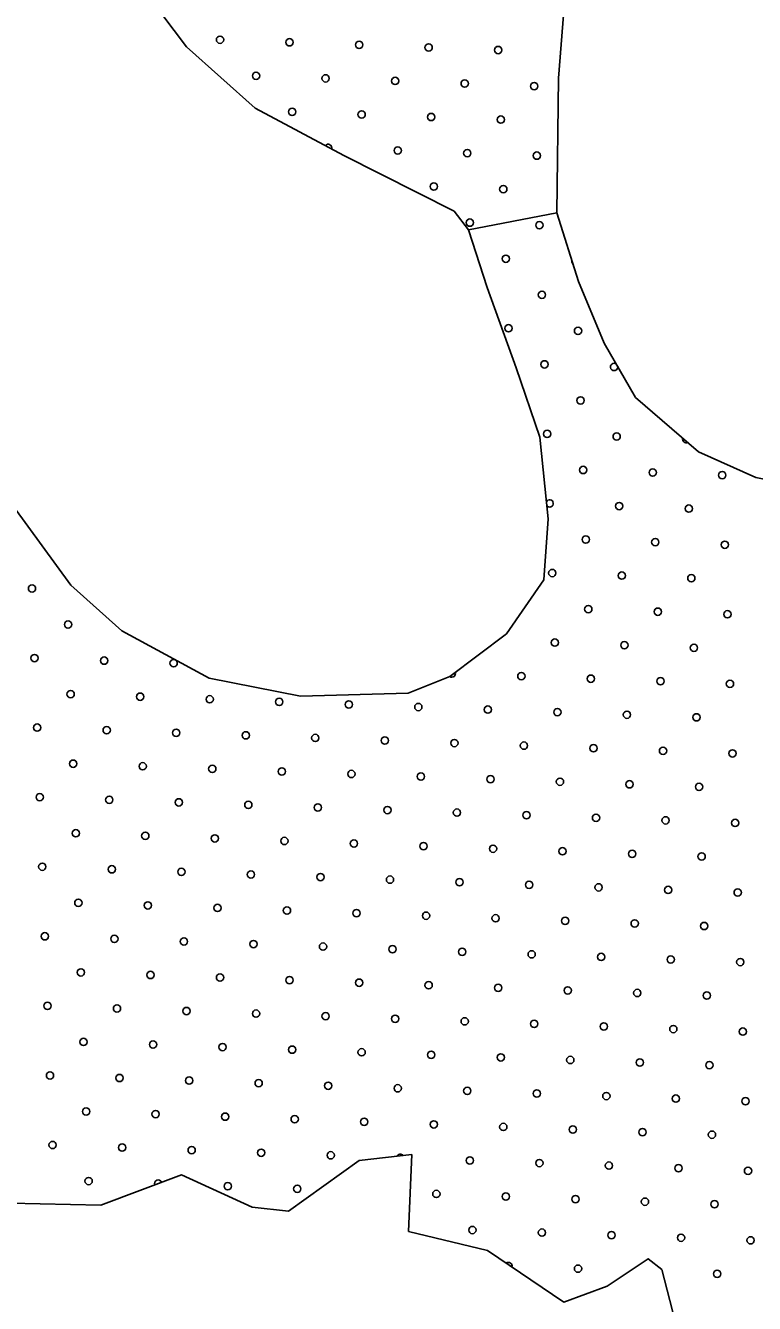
# Model space of a CAD drawing. Extents: x 1612280 to 1883141, y 560852 to 780851.
# Drawn here: x 1808672 to 1810785, y 629595 to 633298 of the extents above; entities that cross this region are included whole.
import ezdxf

# ---------------------------------------------------------------- set-up
doc = ezdxf.new("R2010")
doc.units = 0
doc.layers.add('DESIGN - SCRATCH - User 1', color=7, linetype='Continuous')
doc.layers.add('DESIGN - TRAFFIC CONTROL PERMANENT - Pavement Marking Text', color=7, linetype='Continuous')

msp = doc.modelspace()

# ---------------------------------------------------------------- linework, layer by layer
at = {"layer": 'DESIGN - SCRATCH - User 1'}
for points in [[(1808019.3, 633857.1), (1807920.7, 633647.2), (1807896.7, 633426.5), (1807884.6, 633045.1), (1807944.8, 632768.2), (1808025, 632527.3), (1808149.4, 632342.7), (1808293.8, 632178.1), (1808462.3, 632057.7), (1808594.6, 631961.4), (1808803.2, 631676.4), (1808951.7, 631543.9), (1809204.4, 631407.4), (1809469.1, 631355.3), (1809782, 631363.3), (1809902.4, 631411.5), (1810066.8, 631535.9), (1810175.1, 631692.4), (1810187.2, 631869), (1810163.1, 632105.9), (1810094.9, 632306.6), (1810010.7, 632539.4), (1809956, 632706.1), (1810213, 632755.9)], [(1808019.3, 633857.1), (1807920.7, 633647.2), (1807896.7, 633426.5), (1807884.6, 633045.1), (1807944.8, 632768.2), (1808025, 632527.3), (1808149.4, 632342.7), (1808293.8, 632178.1), (1808462.3, 632057.7), (1808594.6, 631961.4), (1808803.2, 631676.4), (1808951.7, 631543.9), (1809204.4, 631407.4), (1809469.1, 631355.3), (1809782, 631363.3), (1809902.4, 631411.5), (1810066.8, 631535.9), (1810175.1, 631692.4), (1810187.2, 631869), (1810163.1, 632105.9), (1810094.9, 632306.6), (1810010.7, 632539.4), (1809956, 632706.1), (1810213, 632755.9)], [(1810237.9, 633403.1), (1810217.2, 633145.9), (1810213, 632755.9), (1809956, 632706.1), (1809914.5, 632760.1), (1809595.3, 632921.9), (1809338.2, 633058.8), (1809139.2, 633237.2), (1808957.6, 633478.5)], [(1810237.9, 633403.1), (1810217.2, 633145.9), (1810213, 632755.9), (1809956, 632706.1), (1809914.5, 632760.1), (1809595.3, 632921.9), (1809338.2, 633058.8), (1809139.2, 633237.2), (1808957.6, 633478.5)], [(1810213, 632755.9), (1810275.2, 632556.8), (1810349.8, 632378.4), (1810441, 632220.7), (1810623.5, 632063.1), (1810789.3, 631988.4), (1811013.2, 631942.8), (1811224.6, 631963.5), (1811315.9, 632075.5), (1811328.3, 632212.4), (1811353.2, 632760.1), (1811257.8, 632950.9), (1811270.2, 633054.6), (1811195.6, 633216.4), (1810967.6, 633340.9)], [(1810213, 632755.9), (1810275.2, 632556.8), (1810349.8, 632378.4), (1810441, 632220.7), (1810623.5, 632063.1), (1810789.3, 631988.4), (1811013.2, 631942.8), (1811224.6, 631963.5), (1811315.9, 632075.5), (1811328.3, 632212.4), (1811353.2, 632760.1), (1811257.8, 632950.9), (1811270.2, 633054.6), (1811195.6, 633216.4), (1810967.6, 633340.9)], [(1809791.9, 630026.3), (1809639.6, 630008.7), (1809434.7, 629862.2), (1809329.3, 629874), (1809124.3, 629967.7), (1808890.1, 629879.8), (1808626.6, 629885.7)], [(1809791.9, 630026.3), (1809639.6, 630008.7), (1809434.7, 629862.2), (1809329.3, 629874), (1809124.3, 629967.7), (1808890.1, 629879.8), (1808626.6, 629885.7)], [(1810301.7, 626563.5), (1810327.3, 626692), (1810272.1, 626834.1), (1810264.2, 627236.9), (1810366.8, 627363.2), (1810595.7, 627505.4), (1810658.8, 627671.2), (1810737.7, 628002.8), (1810698.2, 628295), (1810564.1, 628508.2), (1810374.7, 628713.5), (1810280, 628903.1), (1810382.6, 629061), (1810508.8, 629187.3), (1810587.8, 629290), (1810572, 629479.5), (1810516.7, 629692.7), (1810477.3, 629724.3), (1810358.9, 629645.3), (1810232.6, 629598), (1810011.7, 629748), (1809782.8, 629803.3), (1809791.9, 630026.3)], [(1810301.7, 626563.5), (1810327.3, 626692), (1810272.1, 626834.1), (1810264.2, 627236.9), (1810366.8, 627363.2), (1810595.7, 627505.4), (1810658.8, 627671.2), (1810737.7, 628002.8), (1810698.2, 628295), (1810564.1, 628508.2), (1810374.7, 628713.5), (1810280, 628903.1), (1810382.6, 629061), (1810508.8, 629187.3), (1810587.8, 629290), (1810572, 629479.5), (1810516.7, 629692.7), (1810477.3, 629724.3), (1810358.9, 629645.3), (1810232.6, 629598), (1810011.7, 629748), (1809782.8, 629803.3), (1809791.9, 630026.3)]]:
    msp.add_lwpolyline(points, dxfattribs=at)
for centre in [(1809236.1, 633257.4), (1809236.1, 633257.4), (1809340.6, 633152.8), (1809340.6, 633152.8)]:
    msp.add_circle(centre, 10.6, dxfattribs=at)
at = {"layer": 'DESIGN - TRAFFIC CONTROL PERMANENT - Pavement Marking Text'}
for centre in [(1809437.7, 633249.9), (1809437.7, 633249.9), (1809639.3, 633242.4), (1809639.3, 633242.4), (1809840.9, 633235), (1809840.9, 633235), (1810042.5, 633227.5), (1810042.5, 633227.5), (1809542.2, 633145.4), (1809542.2, 633145.4), (1809743.8, 633137.9), (1809743.8, 633137.9), (1809945.4, 633130.4), (1809945.4, 633130.4), (1810147, 633123), (1810147, 633123), (1809445.1, 633048.3), (1809445.1, 633048.3), (1809646.7, 633040.8), (1809646.7, 633040.8), (1809848.4, 633033.4), (1809848.4, 633033.4), (1810050, 633025.9), (1810050, 633025.9), (1809751.3, 632936.3), (1809751.3, 632936.3), (1809952.9, 632928.8), (1809952.9, 632928.8), (1810154.5, 632921.4), (1810154.5, 632921.4), (1809855.8, 632831.8), (1809855.8, 632831.8), (1810057.4, 632824.3), (1810057.4, 632824.3), (1809960.4, 632727.2), (1809960.4, 632727.2), (1810162, 632719.7), (1810162, 632719.7), (1810064.9, 632622.7), (1810064.9, 632622.7), (1810169.4, 632518.1), (1810169.4, 632518.1), (1810072.4, 632421.1), (1810072.4, 632421.1), (1810274, 632413.6), (1810274, 632413.6), (1810176.9, 632316.5), (1810176.9, 632316.5), (1810281.4, 632212), (1810281.4, 632212), (1810184.4, 632114.9), (1810184.4, 632114.9), (1810386, 632107.4), (1810386, 632107.4), (1810288.9, 632010.4), (1810288.9, 632010.4), (1810490.5, 632002.9), (1810490.5, 632002.9), (1810692.1, 631995.4), (1810692.1, 631995.4), (1810393.4, 631905.8), (1810393.4, 631905.8), (1810595.1, 631898.4), (1810595.1, 631898.4), (1810296.4, 631808.8), (1810296.4, 631808.8), (1810498, 631801.3), (1810498, 631801.3), (1810699.6, 631793.8), (1810699.6, 631793.8), (1810199.3, 631711.7), (1810199.3, 631711.7), (1810400.9, 631704.2), (1810400.9, 631704.2), (1810602.5, 631696.8), (1810602.5, 631696.8), (1808691, 631666.9), (1808691, 631666.9), (1810303.8, 631607.2), (1810303.8, 631607.2), (1810505.5, 631599.7), (1810505.5, 631599.7), (1810707.1, 631592.2), (1810707.1, 631592.2), (1808795.5, 631562.4), (1808795.5, 631562.4), (1810206.8, 631510.1), (1810206.8, 631510.1), (1810408.4, 631502.6), (1810408.4, 631502.6), (1808698.4, 631465.3), (1808698.4, 631465.3), (1810610, 631495.1), (1810610, 631495.1), (1808900, 631457.8), (1808900, 631457.8), (1809101.6, 631450.3), (1809101.6, 631450.3), (1810109.7, 631413), (1810109.7, 631413), (1810311.3, 631405.5), (1810311.3, 631405.5), (1810512.9, 631398.1), (1810512.9, 631398.1), (1810714.5, 631390.6), (1810714.5, 631390.6), (1808803, 631360.7), (1808803, 631360.7), (1809004.6, 631353.3), (1809004.6, 631353.3), (1809206.2, 631345.8), (1809206.2, 631345.8), (1809407.8, 631338.3), (1809407.8, 631338.3), (1809609.4, 631330.9), (1809609.4, 631330.9), (1809811, 631323.4), (1809811, 631323.4), (1810012.6, 631315.9), (1810012.6, 631315.9), (1810214.2, 631308.5), (1810214.2, 631308.5), (1810415.8, 631301), (1810415.8, 631301), (1810617.5, 631293.5), (1810617.5, 631293.5), (1808705.9, 631263.7), (1808705.9, 631263.7), (1808907.5, 631256.2), (1808907.5, 631256.2), (1809109.1, 631248.7), (1809109.1, 631248.7), (1809310.7, 631241.3), (1809310.7, 631241.3), (1809512.3, 631233.8), (1809512.3, 631233.8), (1809713.9, 631226.3), (1809713.9, 631226.3), (1809915.6, 631218.9), (1809915.6, 631218.9), (1810117.2, 631211.4), (1810117.2, 631211.4), (1810318.8, 631203.9), (1810318.8, 631203.9), (1810520.4, 631196.5), (1810520.4, 631196.5), (1810722, 631189), (1810722, 631189), (1808810.4, 631159.1), (1808810.4, 631159.1), (1809012, 631151.7), (1809012, 631151.7), (1809213.7, 631144.2), (1809213.7, 631144.2), (1809415.3, 631136.7), (1809415.3, 631136.7), (1809616.9, 631129.3), (1809616.9, 631129.3), (1809818.5, 631121.8), (1809818.5, 631121.8), (1810020.1, 631114.3), (1810020.1, 631114.3), (1810221.7, 631106.9), (1810221.7, 631106.9), (1810423.3, 631099.4), (1810423.3, 631099.4), (1808713.4, 631062.1), (1808713.4, 631062.1), (1810624.9, 631091.9), (1810624.9, 631091.9), (1808915, 631054.6), (1808915, 631054.6), (1809116.6, 631047.1), (1809116.6, 631047.1), (1809318.2, 631039.7), (1809318.2, 631039.7), (1809519.8, 631032.2), (1809519.8, 631032.2), (1809721.4, 631024.7), (1809721.4, 631024.7), (1809923, 631017.3), (1809923, 631017.3), (1810124.6, 631009.8), (1810124.6, 631009.8), (1810326.2, 631002.3), (1810326.2, 631002.3), (1810527.9, 630994.9), (1810527.9, 630994.9), (1810729.5, 630987.4), (1810729.5, 630987.4), (1808817.9, 630957.5), (1808817.9, 630957.5), (1809019.5, 630950.1), (1809019.5, 630950.1), (1809221.1, 630942.6), (1809221.1, 630942.6), (1809422.7, 630935.1), (1809422.7, 630935.1), (1809624.3, 630927.7), (1809624.3, 630927.7), (1809826, 630920.2), (1809826, 630920.2), (1810027.6, 630912.7), (1810027.6, 630912.7), (1810229.2, 630905.3), (1810229.2, 630905.3), (1810430.8, 630897.8), (1810430.8, 630897.8), (1810632.4, 630890.3), (1810632.4, 630890.3), (1808720.8, 630860.5), (1808720.8, 630860.5), (1808922.4, 630853), (1808922.4, 630853), (1809124.1, 630845.5), (1809124.1, 630845.5), (1809325.7, 630838), (1809325.7, 630838), (1809527.3, 630830.6), (1809527.3, 630830.6), (1809728.9, 630823.1), (1809728.9, 630823.1), (1809930.5, 630815.6), (1809930.5, 630815.6), (1810132.1, 630808.2), (1810132.1, 630808.2), (1810333.7, 630800.7), (1810333.7, 630800.7), (1810535.3, 630793.2), (1810535.3, 630793.2), (1810736.9, 630785.8), (1810736.9, 630785.8), (1808825.4, 630755.9), (1808825.4, 630755.9), (1809027, 630748.4), (1809027, 630748.4), (1809228.6, 630741), (1809228.6, 630741), (1809430.2, 630733.5), (1809430.2, 630733.5), (1809631.8, 630726), (1809631.8, 630726), (1809833.4, 630718.6), (1809833.4, 630718.6), (1810035, 630711.1), (1810035, 630711.1), (1810236.6, 630703.6), (1810236.6, 630703.6), (1810438.3, 630696.2), (1810438.3, 630696.2), (1810639.9, 630688.7), (1810639.9, 630688.7), (1808728.3, 630658.8), (1808728.3, 630658.8), (1808929.9, 630651.4), (1808929.9, 630651.4), (1809131.5, 630643.9), (1809131.5, 630643.9), (1809333.1, 630636.4), (1809333.1, 630636.4), (1809534.7, 630629), (1809534.7, 630629), (1809736.3, 630621.5), (1809736.3, 630621.5), (1809938, 630614), (1809938, 630614), (1810139.6, 630606.6), (1810139.6, 630606.6), (1810341.2, 630599.1), (1810341.2, 630599.1), (1810542.8, 630591.6), (1810542.8, 630591.6), (1810744.4, 630584.2), (1810744.4, 630584.2), (1808832.8, 630554.3), (1808832.8, 630554.3), (1809034.4, 630546.8), (1809034.4, 630546.8), (1809236.1, 630539.4), (1809236.1, 630539.4), (1809437.7, 630531.9), (1809437.7, 630531.9), (1809639.3, 630524.4), (1809639.3, 630524.4), (1809840.9, 630517), (1809840.9, 630517), (1810042.5, 630509.5), (1810042.5, 630509.5), (1810244.1, 630502), (1810244.1, 630502), (1810445.7, 630494.6), (1810445.7, 630494.6), (1810647.3, 630487.1), (1810647.3, 630487.1), (1808735.8, 630457.2), (1808735.8, 630457.2), (1808937.4, 630449.8), (1808937.4, 630449.8), (1809139, 630442.3), (1809139, 630442.3), (1809340.6, 630434.8), (1809340.6, 630434.8), (1809542.2, 630427.4), (1809542.2, 630427.4), (1809743.8, 630419.9), (1809743.8, 630419.9), (1809945.4, 630412.4), (1809945.4, 630412.4), (1810147, 630405), (1810147, 630405), (1810348.6, 630397.5), (1810348.6, 630397.5), (1810550.3, 630390), (1810550.3, 630390), (1808840.3, 630352.7), (1808840.3, 630352.7), (1810751.9, 630382.6), (1810751.9, 630382.6), (1809041.9, 630345.2), (1809041.9, 630345.2), (1809243.5, 630337.8), (1809243.5, 630337.8), (1809445.1, 630330.3), (1809445.1, 630330.3), (1809646.7, 630322.8), (1809646.7, 630322.8), (1809848.4, 630315.4), (1809848.4, 630315.4), (1810050, 630307.9), (1810050, 630307.9), (1810251.6, 630300.4), (1810251.6, 630300.4), (1810453.2, 630293), (1810453.2, 630293), (1810654.8, 630285.5), (1810654.8, 630285.5), (1808743.2, 630255.6), (1808743.2, 630255.6), (1808944.8, 630248.2), (1808944.8, 630248.2), (1809146.5, 630240.7), (1809146.5, 630240.7), (1809348.1, 630233.2), (1809348.1, 630233.2), (1809549.7, 630225.8), (1809549.7, 630225.8), (1809751.3, 630218.3), (1809751.3, 630218.3), (1809952.9, 630210.8), (1809952.9, 630210.8), (1810154.5, 630203.4), (1810154.5, 630203.4), (1810356.1, 630195.9), (1810356.1, 630195.9), (1810557.7, 630188.4), (1810557.7, 630188.4), (1810759.3, 630180.9), (1810759.3, 630180.9), (1808847.8, 630151.1), (1808847.8, 630151.1), (1809049.4, 630143.6), (1809049.4, 630143.6), (1809251, 630136.1), (1809251, 630136.1), (1809452.6, 630128.7), (1809452.6, 630128.7), (1809654.2, 630121.2), (1809654.2, 630121.2), (1809855.8, 630113.7), (1809855.8, 630113.7), (1810057.4, 630106.3), (1810057.4, 630106.3), (1810259, 630098.8), (1810259, 630098.8), (1810460.7, 630091.3), (1810460.7, 630091.3), (1810662.3, 630083.9), (1810662.3, 630083.9), (1808750.7, 630054), (1808750.7, 630054), (1808952.3, 630046.5), (1808952.3, 630046.5), (1809153.9, 630039.1), (1809153.9, 630039.1), (1809355.5, 630031.6), (1809355.5, 630031.6), (1809557.1, 630024.1), (1809557.1, 630024.1), (1809960.4, 630009.2), (1809960.4, 630009.2), (1810162, 630001.7), (1810162, 630001.7), (1810363.6, 629994.3), (1810363.6, 629994.3), (1810565.2, 629986.8), (1810565.2, 629986.8), (1808855.2, 629949.5), (1808855.2, 629949.5), (1810766.8, 629979.3), (1810766.8, 629979.3), (1809258.5, 629934.5), (1809258.5, 629934.5), (1809460.1, 629927.1), (1809460.1, 629927.1), (1809863.3, 629912.1), (1809863.3, 629912.1), (1810064.9, 629904.7), (1810064.9, 629904.7), (1810266.5, 629897.2), (1810266.5, 629897.2), (1810468.1, 629889.7), (1810468.1, 629889.7), (1810669.7, 629882.3), (1810669.7, 629882.3), (1809967.8, 629807.6), (1809967.8, 629807.6), (1810169.4, 629800.1), (1810169.4, 629800.1), (1810371, 629792.7), (1810371, 629792.7), (1810572.7, 629785.2), (1810572.7, 629785.2), (1810774.3, 629777.7), (1810774.3, 629777.7), (1810274, 629695.6), (1810274, 629695.6), (1810677.2, 629680.7), (1810677.2, 629680.7)]:
    msp.add_circle(centre, 10.6, dxfattribs=at)
for centre, start, end in [((1809549.7, 632943.8), 343.5063, 140.4154), ((1810266.5, 632615.2), 166.9941, 227.694), ((1810378.5, 632309.1), 50.3832, 9.7201), ((1810587.6, 632100), 164.0697, 294.2636), ((1810191.8, 631913.3), 216.0561, 155.5528), ((1809908.1, 631420.5), 237.8661, 16.3541), ((1809758.7, 630016.7), 39.6113, 153.5585), ((1809056.8, 629942), 22.4781, 198.6571), ((1810072.4, 629703.1), 342.8817, 128.7639)]:
    msp.add_arc(centre, 10.6, start, end, dxfattribs=at)

doc.saveas('drawing.dxf')
